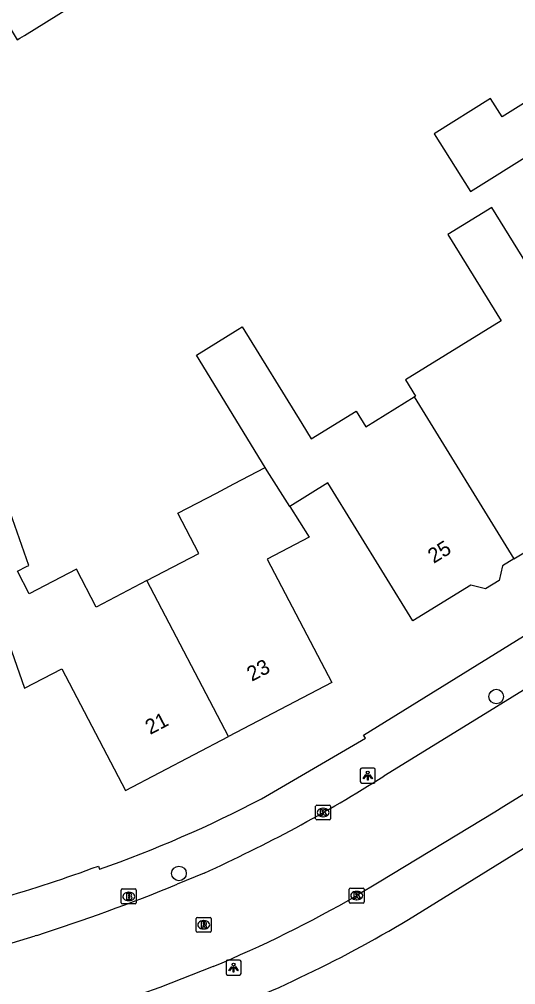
# Model space of a CAD drawing. Extents: x 161354 to 161876, y 382161 to 382804.
# Drawn here: x 161596.3 to 161629.5, y 382271.6 to 382336.2 of the extents above; entities that cross this region are included whole.
import ezdxf

# ---------------------------------------------------------------- set-up
doc = ezdxf.new("R2010")
doc.units = 0
for name, color, linetype in [('IMGEO_Boom', 7, 'Continuous'), ('IMGEO_Brandkraan', 7, 'Continuous'), ('IMGEO_Kolk', 7, 'Continuous'), ('IMGEO_Lichtpunt', 7, 'Continuous'), ('IMGEO_Pand', 7, 'Continuous'), ('IMGEO_Pand_nummerreeks', 7, 'Continuous'), ('IMGEO_Rijbaan_lokaal_open', 7, 'Continuous'), ('IMGEO_Rioolput', 7, 'Continuous'), ('IMGEO_Voetpad_open', 7, 'Continuous')]:
    doc.layers.add(name, color=color, linetype=linetype)

msp = doc.modelspace()

# ---------------------------------------------------------------- linework, layer by layer
at = {"layer": 'IMGEO_Boom'}
for centre in [(161628.212, 382290.895), (161606.995, 382279.062)]:
    msp.add_circle(centre, 0.489, dxfattribs=at)
at = {"layer": 'IMGEO_Brandkraan'}
for p, q in [((161603.141, 382277.094), (161603.141, 382277.946)), ((161603.216, 382278.02), (161604.068, 382278.02)), ((161603.629, 382277.8), (161603.654, 382277.8)), ((161604.142, 382277.946), (161604.142, 382277.094)), ((161603.652, 382277.24), (161603.627, 382277.24)), ((161604.068, 382277.02), (161603.216, 382277.02))]:
    msp.add_line(p, q, dxfattribs=at)
for points in [[(161603.141, 382277.094), (161603.141, 382277.946)], [(161603.216, 382278.02), (161604.068, 382278.02)], [(161604.142, 382277.946), (161604.142, 382277.094)], [(161603.489, 382277.72), (161603.489, 382277.32), (161603.702, 382277.32)], [(161603.72, 382277.72), (161603.489, 382277.72)], [(161603.668, 382277.639), (161603.614, 382277.639), (161603.614, 382277.563)], [(161603.614, 382277.563), (161603.667, 382277.563)], [(161603.676, 382277.487), (161603.614, 382277.487), (161603.614, 382277.406)], [(161603.614, 382277.406), (161603.676, 382277.406)], [(161604.068, 382277.02), (161603.216, 382277.02)]]:
    msp.add_lwpolyline(points, dxfattribs=at)
for centre, radius, start, end in [((161603.218, 382277.944), 0.0765, 91.55205, 178.44795), ((161603.218, 382277.944), 0.0765, 91.55205, 178.44795), ((161604.066, 382277.944), 0.0765, 1.55205, 88.44795), ((161604.066, 382277.944), 0.0765, 1.55205, 88.44795), ((161603.218, 382277.096), 0.0765, 181.55205, 268.44795), ((161603.218, 382277.096), 0.0765, 181.55205, 268.44795), ((161603.669, 382277.601), 0.0379, 267.82845, 90.93552), ((161603.677, 382277.446), 0.0404, 269.87594, 90.50774), ((161603.708, 382277.571), 0.251, 268.66757, 293.53466), ((161603.724, 382277.575), 0.145, 59.4692, 91.53667), ((161603.749, 382277.622), 0.0922, 285.51372, 58.15012), ((161603.754, 382277.43), 0.105, 301.31148, 78.98903), ((161604.066, 382277.096), 0.0765, 271.55205, 358.44795), ((161604.066, 382277.096), 0.0765, 271.55205, 358.44795)]:
    msp.add_arc(centre, radius, start, end, dxfattribs=at)
for centre, major_axis, ratio, start_param, end_param in [((161603.628, 382277.52), (-0.387, 0.002), 0.722429, 4.712389, 7.853982), ((161603.653, 382277.52), (-0.39, 0.002), 0.717154, 1.570796, 4.712389)]:
    msp.add_ellipse(centre, major_axis=major_axis, ratio=ratio, start_param=start_param, end_param=end_param, dxfattribs=at)
at = {"layer": 'IMGEO_Kolk'}
for p, q in [((161616.137, 382282.712), (161616.137, 382283.564)), ((161616.212, 382283.638), (161617.064, 382283.638)), ((161617.138, 382283.564), (161617.138, 382282.712)), ((161616.625, 382283.418), (161616.65, 382283.418)), ((161617.064, 382282.638), (161616.212, 382282.638)), ((161616.648, 382282.858), (161616.623, 382282.858)), ((161618.382, 382277.154), (161618.382, 382278.006)), ((161618.457, 382278.08), (161619.309, 382278.08)), ((161618.87, 382277.86), (161618.895, 382277.86)), ((161619.383, 382278.006), (161619.383, 382277.154)), ((161618.893, 382277.3), (161618.868, 382277.3)), ((161619.309, 382277.08), (161618.457, 382277.08))]:
    msp.add_line(p, q, dxfattribs=at)
for points in [[(161616.137, 382282.712), (161616.137, 382283.564)], [(161616.212, 382283.638), (161617.064, 382283.638)], [(161617.138, 382283.564), (161617.138, 382282.712)], [(161616.458, 382283.338), (161616.581, 382283.338), (161616.581, 382283.187), (161616.711, 382283.338), (161616.875, 382283.338), (161616.729, 382283.187), (161616.882, 382282.938), (161616.73, 382282.938), (161616.645, 382283.102), (161616.581, 382283.035), (161616.581, 382282.938), (161616.458, 382282.938), (161616.458, 382283.338)], [(161617.064, 382282.638), (161616.212, 382282.638)], [(161618.382, 382277.154), (161618.382, 382278.006)], [(161618.457, 382278.08), (161619.309, 382278.08)], [(161618.703, 382277.78), (161618.826, 382277.78), (161618.826, 382277.629), (161618.956, 382277.78), (161619.12, 382277.78), (161618.974, 382277.629), (161619.127, 382277.38), (161618.975, 382277.38), (161618.89, 382277.544), (161618.826, 382277.477), (161618.826, 382277.38), (161618.703, 382277.38), (161618.703, 382277.78)], [(161619.383, 382278.006), (161619.383, 382277.154)], [(161619.309, 382277.08), (161618.457, 382277.08)]]:
    msp.add_lwpolyline(points, dxfattribs=at)
for centre, start, end in [((161616.214, 382283.562), 91.55205, 178.44795), ((161616.214, 382283.562), 91.55205, 178.44795), ((161617.062, 382283.562), 1.55205, 88.44795), ((161617.062, 382283.562), 1.55205, 88.44795), ((161616.214, 382282.714), 181.55205, 268.44795), ((161616.214, 382282.714), 181.55205, 268.44795), ((161617.062, 382282.714), 271.55205, 358.44795), ((161617.062, 382282.714), 271.55205, 358.44795), ((161618.459, 382278.004), 91.55205, 178.44795), ((161618.459, 382278.004), 91.55205, 178.44795), ((161619.307, 382278.004), 1.55205, 88.44795), ((161619.307, 382278.004), 1.55205, 88.44795), ((161618.459, 382277.156), 181.55205, 268.44795), ((161618.459, 382277.156), 181.55205, 268.44795), ((161619.307, 382277.156), 271.55205, 358.44795), ((161619.307, 382277.156), 271.55205, 358.44795)]:
    msp.add_arc(centre, 0.0765, start, end, dxfattribs=at)
for centre, major_axis, ratio, start_param, end_param in [((161616.624, 382283.138), (-0.387, 0.002), 0.722429, 4.712389, 7.853982), ((161616.649, 382283.138), (-0.39, 0.002), 0.717154, 1.570796, 4.712389), ((161618.869, 382277.58), (-0.387, 0.002), 0.722429, 4.712389, 7.853982), ((161618.894, 382277.58), (-0.39, 0.002), 0.717154, 1.570796, 4.712389)]:
    msp.add_ellipse(centre, major_axis=major_axis, ratio=ratio, start_param=start_param, end_param=end_param, dxfattribs=at)
at = {"layer": 'IMGEO_Lichtpunt'}
for p, q in [((161619.12, 382286.01), (161619.12, 382285.203)), ((161619.12, 382286.01), (161619.12, 382285.203)), ((161620.022, 382286.105), (161619.214, 382286.105)), ((161620.022, 382286.105), (161619.214, 382286.105)), ((161620.116, 382285.203), (161620.116, 382286.01)), ((161620.116, 382285.203), (161620.116, 382286.01)), ((161619.214, 382285.109), (161620.022, 382285.109)), ((161619.214, 382285.109), (161620.022, 382285.109)), ((161611.052, 382273.261), (161610.244, 382273.261)), ((161611.052, 382273.261), (161610.244, 382273.261)), ((161610.15, 382273.166), (161610.15, 382272.359)), ((161610.15, 382273.166), (161610.15, 382272.359)), ((161611.146, 382272.359), (161611.146, 382273.166)), ((161611.146, 382272.359), (161611.146, 382273.166)), ((161610.244, 382272.265), (161611.052, 382272.265)), ((161610.244, 382272.265), (161611.052, 382272.265))]:
    msp.add_line(p, q, dxfattribs=at)
for points in [[(161619.494, 382285.674), (161619.533, 382285.646), (161619.345, 382285.384), (161619.307, 382285.411), (161619.494, 382285.674)], [(161619.596, 382285.626), (161619.643, 382285.626), (161619.643, 382285.304), (161619.596, 382285.304), (161619.596, 382285.626)], [(161619.706, 382285.646), (161619.744, 382285.673), (161619.931, 382285.411), (161619.892, 382285.383), (161619.706, 382285.646)], [(161610.524, 382272.83), (161610.563, 382272.802), (161610.375, 382272.54), (161610.337, 382272.567), (161610.524, 382272.83)], [(161610.626, 382272.782), (161610.673, 382272.782), (161610.673, 382272.46), (161610.626, 382272.46), (161610.626, 382272.782)], [(161610.736, 382272.802), (161610.774, 382272.829), (161610.961, 382272.567), (161610.922, 382272.539), (161610.736, 382272.802)]]:
    msp.add_lwpolyline(points, dxfattribs=at)
for centre in [(161619.619, 382285.808), (161610.649, 382272.964)]:
    msp.add_circle(centre, 0.0994, dxfattribs=at)
for centre, start, end in [((161619.214, 382286.01), 90, 180), ((161619.214, 382286.01), 90, 180), ((161620.022, 382286.01), 0, 90), ((161620.022, 382286.01), 0, 90), ((161619.214, 382285.203), 180, 270), ((161619.214, 382285.203), 180, 270), ((161620.022, 382285.203), 270, 0), ((161620.022, 382285.203), 270, 360), ((161610.244, 382273.166), 90, 180), ((161610.244, 382273.166), 90, 180), ((161611.052, 382273.166), 0, 90), ((161611.052, 382273.166), 0, 90), ((161610.244, 382272.359), 180, 270), ((161610.244, 382272.359), 180, 270), ((161611.052, 382272.359), 270, 0), ((161611.052, 382272.359), 270, 360)]:
    msp.add_arc(centre, 0.0946, start, end, dxfattribs=at)
at = {"layer": 'IMGEO_Pand'}
for points in [[(161594.248, 382338.064), (161596.187, 382334.833), (161596.362, 382334.941), (161596.662, 382335.126), (161599.604, 382336.945), (161596.689, 382341.664), (161597.36, 382342.078), (161594.225, 382347.153), (161599.308, 382350.054)], [(161634.831, 382329.9), (161633.186, 382332.528), (161628.603, 382329.665), (161627.833, 382330.897), (161624.069, 382328.546), (161626.488, 382324.676), (161634.831, 382329.9)], [(161629.4, 382300.115), (161630.161, 382300.586), (161631.199, 382300.341), (161632.107, 382300.902), (161632.349, 382301.927), (161636.293, 382304.363), (161630.612, 382313.56), (161633.165, 382315.138), (161630.537, 382319.392), (161627.927, 382323.616), (161624.985, 382321.799), (161628.545, 382316.037), (161622.141, 382312.082), (161622.812, 382310.996), (161622.718, 382310.938)], [(161612.756, 382306.206), (161608.161, 382313.731), (161610.943, 382315.45), (161611.22, 382315.621), (161615.211, 382309.16), (161615.843, 382308.136), (161618.847, 382309.992), (161619.493, 382308.946), (161622.718, 382310.938)], [(161622.718, 382310.938), (161629.4, 382300.115)], [(161604.858, 382298.652), (161601.468, 382296.877), (161600.138, 382299.417), (161596.981, 382297.765), (161596.192, 382299.272), (161596.799, 382299.591), (161596.949, 382299.67), (161595.561, 382303.682), (161594.602, 382306.453), (161591.747, 382305.538)], [(161604.858, 382298.652), (161608.324, 382300.466), (161606.919, 382303.151), (161609.508, 382304.506), (161610.671, 382305.115), (161612.756, 382306.206)], [(161614.4, 382303.617), (161612.885, 382305.994), (161612.756, 382306.206)], [(161629.4, 382300.115), (161628.639, 382299.645), (161628.408, 382298.667), (161627.502, 382298.107), (161626.515, 382298.341), (161622.646, 382295.951), (161616.941, 382305.186), (161614.4, 382303.617)], [(161614.4, 382303.617), (161615.706, 382301.563), (161612.889, 382300.089), (161617.212, 382291.832), (161610.315, 382288.222)], [(161610.315, 382288.222), (161604.858, 382298.652)], [(161594.929, 382296.386), (161596.664, 382291.452), (161599.158, 382292.758), (161603.422, 382284.613), (161610.315, 382288.222)]]:
    msp.add_lwpolyline(points, dxfattribs=at)
at = {"layer": 'IMGEO_Rijbaan_lokaal_open'}
for points in [[(161630.045, 382291.331), (161627.466, 382289.739), (161620.698, 382285.57)], [(161633.128, 382286.258), (161628.72, 382283.536), (161628.112, 382283.168), (161620.383, 382278.485), (161618.896, 382277.584)], [(161608.681, 382279.087), (161606.868, 382278.333)], [(161597.488, 382274.913), (161597.386, 382274.88)], [(161609.273, 382272.828), (161605.711, 382271.429), (161601.914, 382270.088)]]:
    msp.add_lwpolyline(points, dxfattribs=at)
for centre, radius, start, end in [((161568.041, 382368.797), 98.486, 294.37126, 302.32119), ((161556.15, 382402.863), 134.462, 287.9045, 292.15977), ((161576.222, 382351.814), 85.622, 292.70624, 299.89393), ((161562.597, 382390.472), 120.713, 282.6859, 286.75013)]:
    msp.add_arc(centre, radius, start, end, dxfattribs=at)
at = {"layer": 'IMGEO_Rioolput'}
for p, q in [((161608.151, 382275.198), (161608.151, 382276.05)), ((161608.226, 382276.124), (161609.078, 382276.124)), ((161608.639, 382275.904), (161608.664, 382275.904)), ((161609.152, 382276.05), (161609.152, 382275.198)), ((161608.662, 382275.344), (161608.637, 382275.344)), ((161609.078, 382275.124), (161608.226, 382275.124))]:
    msp.add_line(p, q, dxfattribs=at)
for points in [[(161608.151, 382275.198), (161608.151, 382276.05)], [(161608.226, 382276.124), (161609.078, 382276.124)], [(161608.74, 382275.822), (161608.488, 382275.824), (161608.488, 382275.424)], [(161609.152, 382276.05), (161609.152, 382275.198)], [(161608.488, 382275.424), (161608.612, 382275.424), (161608.612, 382275.586), (161608.623, 382275.586)], [(161608.666, 382275.743), (161608.612, 382275.743), (161608.612, 382275.662)], [(161608.612, 382275.662), (161608.664, 382275.662)], [(161608.67, 382275.557), (161608.741, 382275.424), (161608.881, 382275.424), (161608.816, 382275.55)], [(161609.078, 382275.124), (161608.226, 382275.124)]]:
    msp.add_lwpolyline(points, dxfattribs=at)
for centre, radius, start, end in [((161608.228, 382276.048), 0.0765, 91.55205, 178.44795), ((161608.228, 382276.048), 0.0765, 91.55205, 178.44795), ((161608.739, 382275.712), 0.109, 350.36119, 89.41601), ((161609.076, 382276.048), 0.0765, 1.55205, 88.44795), ((161609.076, 382276.048), 0.0765, 1.55205, 88.44795), ((161608.228, 382275.2), 0.0765, 181.55205, 268.44795), ((161608.228, 382275.2), 0.0765, 181.55205, 268.44795), ((161608.622, 382275.533), 0.0533, 26.02933, 88.69889), ((161608.648, 382275.851), 0.19, 274.7715, 282.96867), ((161608.672, 382275.647), 0.0964, 77.00612, 93.18647), ((161608.686, 382275.704), 0.0378, 276.66336, 79.67722), ((161608.737, 382275.712), 0.112, 277.58423, 350.98172), ((161608.721, 382275.497), 0.108, 29.51342, 73.79051), ((161609.076, 382275.2), 0.0765, 271.55205, 358.44795), ((161609.076, 382275.2), 0.0765, 271.55205, 358.44795)]:
    msp.add_arc(centre, radius, start, end, dxfattribs=at)
for centre, major_axis, ratio, start_param, end_param in [((161608.638, 382275.624), (-0.387, 0.002), 0.722429, 4.712389, 7.853982), ((161608.663, 382275.624), (-0.39, 0.002), 0.717154, 1.570796, 4.712389)]:
    msp.add_ellipse(centre, major_axis=major_axis, ratio=ratio, start_param=start_param, end_param=end_param, dxfattribs=at)
at = {"layer": 'IMGEO_Voetpad_open'}
for points in [[(161612.505, 382284.052), (161619.461, 382288.113), (161619.333, 382288.314), (161666.754, 382317.654)], [(161622.353, 382275.985), (161671.693, 382306.549), (161677.151, 382309.804)], [(161601.607, 382279.553), (161601.675, 382279.343)]]:
    msp.add_lwpolyline(points, dxfattribs=at)
for centre, radius, start, end in [((161575, 382355.5), 80.694, 289.30356, 297.69628), ((161567.904, 382371.042), 97.5, 282.06729, 290.22306), ((161578.493, 382349.06), 85.227, 289.88576, 300.97211)]:
    msp.add_arc(centre, radius, start, end, dxfattribs=at)

# ---------------------------------------------------------------- texts
at = {"layer": 'IMGEO_Pand_nummerreeks'}
for s, rotation, p in [('25', 31.65019, (161624.032, 382299.766)), ('23', 27.63375, (161611.865, 382291.877)), ('21', 27.63375, (161605.07, 382288.32))]:
    msp.add_text(s, height=1, rotation=rotation, dxfattribs=at).set_placement(p)

doc.saveas('drawing.dxf')
